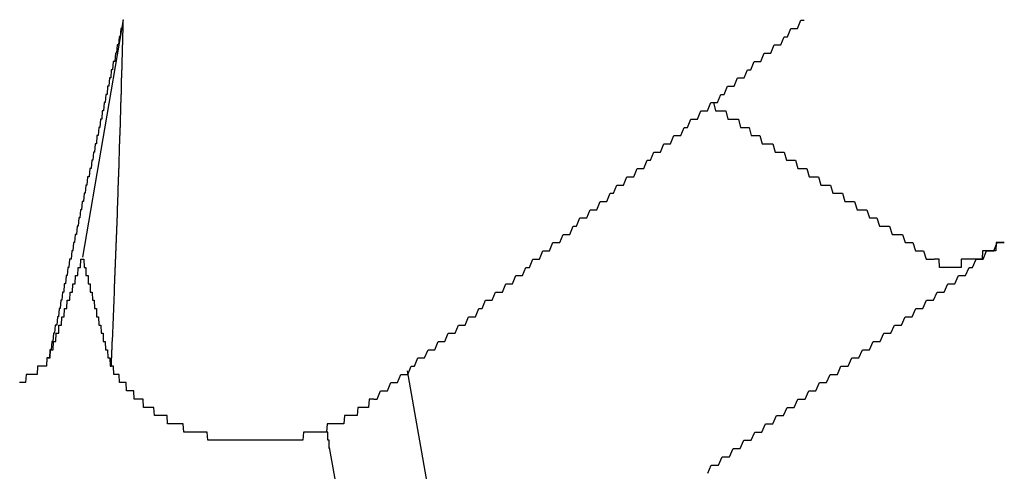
# Model space of a CAD drawing. Extents: x 1107 to 4046, y 937 to 3355.
# Tile 564 of 656: x 2163.579 to 2164.776, y 2702.476 to 2703.024. Entities that reach past the tile are written whole.
import ezdxf

# ---------------------------------------------------------------- set-up
doc = ezdxf.new("R2010")
doc.units = 0
doc.layers.add('KF_VIDA_L___C_REAR', color=7, linetype='CONTINUOUS')

# ---------------------------------------------------------------- blocks, each defined once
blk = doc.blocks.new('KF_VIDA_L___C_REAR')
at = {"layer": 'KF_VIDA_L___C_REAR'}
for p, q in [((-23.274099, 1013.810732), (-23.323516, 1013.522202)), ((-22.849092, 1012.936403), (-22.928408, 1013.384462)), ((-22.898439, 1012.586193), (-23.023287, 1013.291461))]:
    blk.add_line(p, q, dxfattribs=at)
for points in [[(-23.2741, 1013.81, 0), (-23.2748, 1013.81, 0), (-23.2756, 1013.8, 0), (-23.2763, 1013.8, 0), (-23.277, 1013.8, 0), (-23.2778, 1013.79, 0), (-23.2785, 1013.79, 0), (-23.2792, 1013.79, 0), (-23.28, 1013.78, 0), (-23.2807, 1013.78, 0), (-23.2814, 1013.78, 0), (-23.2822, 1013.77, 0), (-23.2829, 1013.77, 0), (-23.2836, 1013.77, 0), (-23.2843, 1013.76, 0), (-23.2851, 1013.76, 0), (-23.2858, 1013.76, 0), (-23.2865, 1013.76, 0), (-23.2873, 1013.75, 0), (-23.288, 1013.75, 0), (-23.2887, 1013.75, 0), (-23.2894, 1013.74, 0), (-23.2902, 1013.74, 0), (-23.2909, 1013.74, 0), (-23.2916, 1013.73, 0), (-23.2923, 1013.73, 0), (-23.2931, 1013.73, 0), (-23.2938, 1013.72, 0), (-23.2945, 1013.72, 0), (-23.2952, 1013.72, 0), (-23.296, 1013.71, 0), (-23.2967, 1013.71, 0), (-23.2974, 1013.71, 0), (-23.2981, 1013.7, 0), (-23.2989, 1013.7, 0), (-23.2996, 1013.7, 0), (-23.3003, 1013.69, 0), (-23.301, 1013.69, 0), (-23.3018, 1013.69, 0), (-23.3025, 1013.68, 0), (-23.3032, 1013.68, 0), (-23.3039, 1013.68, 0), (-23.3046, 1013.67, 0), (-23.3054, 1013.67, 0), (-23.3061, 1013.67, 0), (-23.3068, 1013.66, 0), (-23.3075, 1013.66, 0), (-23.3082, 1013.66, 0), (-23.309, 1013.65, 0), (-23.3097, 1013.65, 0), (-23.3104, 1013.65, 0), (-23.3111, 1013.64, 0), (-23.3118, 1013.64, 0), (-23.3125, 1013.64, 0), (-23.3133, 1013.63, 0), (-23.314, 1013.63, 0), (-23.3147, 1013.63, 0), (-23.3154, 1013.62, 0), (-23.3161, 1013.62, 0), (-23.3168, 1013.62, 0), (-23.3175, 1013.62, 0), (-23.3183, 1013.61, 0), (-23.319, 1013.61, 0), (-23.3197, 1013.61, 0), (-23.3204, 1013.6, 0), (-23.3211, 1013.6, 0), (-23.3218, 1013.6, 0), (-23.3225, 1013.59, 0), (-23.3232, 1013.59, 0), (-23.324, 1013.59, 0), (-23.3247, 1013.58, 0), (-23.3254, 1013.58, 0), (-23.3261, 1013.58, 0), (-23.3268, 1013.57, 0), (-23.3275, 1013.57, 0), (-23.3282, 1013.57, 0), (-23.3289, 1013.56, 0), (-23.3296, 1013.56, 0), (-23.3303, 1013.56, 0), (-23.331, 1013.55, 0), (-23.3318, 1013.55, 0), (-23.3325, 1013.55, 0), (-23.3332, 1013.54, 0), (-23.3339, 1013.54, 0), (-23.3346, 1013.54, 0), (-23.3353, 1013.53, 0), (-23.336, 1013.53, 0), (-23.3367, 1013.53, 0), (-23.3374, 1013.52, 0), (-23.3381, 1013.52, 0), (-23.3388, 1013.52, 0), (-23.3395, 1013.52, 0), (-23.3402, 1013.51, 0), (-23.3409, 1013.51, 0), (-23.3416, 1013.51, 0), (-23.3423, 1013.5, 0), (-23.343, 1013.5, 0), (-23.3437, 1013.5, 0), (-23.3444, 1013.49, 0), (-23.3451, 1013.49, 0), (-23.3458, 1013.49, 0), (-23.3465, 1013.48, 0), (-23.3472, 1013.48, 0), (-23.3479, 1013.48, 0), (-23.3486, 1013.47, 0), (-23.3493, 1013.47, 0), (-23.35, 1013.47, 0), (-23.3507, 1013.46, 0), (-23.3514, 1013.46, 0), (-23.3521, 1013.46, 0), (-23.3528, 1013.45, 0), (-23.3535, 1013.45, 0), (-23.3542, 1013.45, 0), (-23.3549, 1013.44, 0), (-23.3556, 1013.44, 0), (-23.3563, 1013.44, 0), (-23.357, 1013.44, 0), (-23.3577, 1013.43, 0), (-23.3584, 1013.43, 0), (-23.359, 1013.43, 0), (-23.3597, 1013.42, 0), (-23.3604, 1013.42, 0), (-23.3611, 1013.42, 0), (-23.3618, 1013.41, 0), (-23.3625, 1013.41, 0), (-23.3632, 1013.41, 0), (-23.3639, 1013.4, 0), (-23.3646, 1013.4, 0), (-23.3653, 1013.4, 0)], [(-23.2886, 1013.39, 0), (-23.2885, 1013.39, 0), (-23.2883, 1013.4, 0), (-23.2882, 1013.4, 0), (-23.2881, 1013.4, 0), (-23.2879, 1013.41, 0), (-23.2878, 1013.41, 0), (-23.2876, 1013.41, 0), (-23.2875, 1013.41, 0), (-23.2874, 1013.42, 0), (-23.2872, 1013.42, 0), (-23.2871, 1013.42, 0), (-23.2869, 1013.43, 0), (-23.2868, 1013.43, 0), (-23.2867, 1013.43, 0), (-23.2865, 1013.44, 0), (-23.2864, 1013.44, 0), (-23.2863, 1013.44, 0), (-23.2861, 1013.45, 0), (-23.286, 1013.45, 0), (-23.2859, 1013.45, 0), (-23.2857, 1013.46, 0), (-23.2856, 1013.46, 0), (-23.2855, 1013.46, 0), (-23.2853, 1013.47, 0), (-23.2852, 1013.47, 0), (-23.2851, 1013.47, 0), (-23.2849, 1013.48, 0), (-23.2848, 1013.48, 0), (-23.2847, 1013.48, 0), (-23.2846, 1013.49, 0), (-23.2844, 1013.49, 0), (-23.2843, 1013.49, 0), (-23.2842, 1013.5, 0), (-23.284, 1013.5, 0), (-23.2839, 1013.5, 0), (-23.2838, 1013.51, 0), (-23.2837, 1013.51, 0), (-23.2835, 1013.51, 0), (-23.2834, 1013.52, 0), (-23.2833, 1013.52, 0), (-23.2832, 1013.52, 0), (-23.283, 1013.53, 0), (-23.2829, 1013.53, 0), (-23.2828, 1013.53, 0), (-23.2827, 1013.54, 0), (-23.2825, 1013.54, 0), (-23.2824, 1013.54, 0), (-23.2823, 1013.55, 0), (-23.2822, 1013.55, 0), (-23.2821, 1013.55, 0), (-23.2819, 1013.56, 0), (-23.2818, 1013.56, 0), (-23.2817, 1013.56, 0), (-23.2816, 1013.57, 0), (-23.2815, 1013.57, 0), (-23.2814, 1013.57, 0), (-23.2812, 1013.57, 0), (-23.2811, 1013.58, 0), (-23.281, 1013.58, 0), (-23.2809, 1013.58, 0), (-23.2808, 1013.59, 0), (-23.2807, 1013.59, 0), (-23.2805, 1013.59, 0), (-23.2804, 1013.6, 0), (-23.2803, 1013.6, 0), (-23.2802, 1013.6, 0), (-23.2801, 1013.61, 0), (-23.28, 1013.61, 0), (-23.2799, 1013.61, 0), (-23.2798, 1013.62, 0), (-23.2796, 1013.62, 0), (-23.2795, 1013.62, 0), (-23.2794, 1013.63, 0), (-23.2793, 1013.63, 0), (-23.2792, 1013.63, 0), (-23.2791, 1013.64, 0), (-23.279, 1013.64, 0), (-23.2789, 1013.64, 0), (-23.2788, 1013.65, 0), (-23.2787, 1013.65, 0), (-23.2786, 1013.65, 0), (-23.2785, 1013.66, 0), (-23.2784, 1013.66, 0), (-23.2783, 1013.66, 0), (-23.2781, 1013.67, 0), (-23.278, 1013.67, 0), (-23.2779, 1013.67, 0), (-23.2778, 1013.68, 0), (-23.2777, 1013.68, 0), (-23.2776, 1013.68, 0), (-23.2775, 1013.69, 0), (-23.2774, 1013.69, 0), (-23.2773, 1013.69, 0), (-23.2772, 1013.7, 0), (-23.2771, 1013.7, 0), (-23.277, 1013.7, 0), (-23.2769, 1013.71, 0), (-23.2768, 1013.71, 0), (-23.2767, 1013.71, 0), (-23.2766, 1013.72, 0), (-23.2765, 1013.72, 0), (-23.2764, 1013.72, 0), (-23.2763, 1013.73, 0), (-23.2763, 1013.73, 0), (-23.2762, 1013.73, 0), (-23.2761, 1013.74, 0), (-23.276, 1013.74, 0), (-23.2759, 1013.74, 0), (-23.2758, 1013.75, 0), (-23.2757, 1013.75, 0), (-23.2756, 1013.75, 0), (-23.2755, 1013.76, 0), (-23.2754, 1013.76, 0), (-23.2753, 1013.76, 0), (-23.2752, 1013.77, 0), (-23.2751, 1013.77, 0), (-23.2751, 1013.77, 0), (-23.275, 1013.78, 0), (-23.2749, 1013.78, 0), (-23.2748, 1013.78, 0), (-23.2747, 1013.79, 0), (-23.2746, 1013.79, 0), (-23.2745, 1013.79, 0), (-23.2744, 1013.8, 0), (-23.2744, 1013.8, 0), (-23.2743, 1013.8, 0), (-23.2742, 1013.81, 0), (-23.2741, 1013.81, 0)], [(-22.9694, 1013.35, 0), (-22.9653, 1013.35, 0), (-22.9612, 1013.36, 0), (-22.9571, 1013.36, 0), (-22.9529, 1013.36, 0), (-22.9488, 1013.37, 0), (-22.9447, 1013.37, 0), (-22.9406, 1013.37, 0), (-22.9365, 1013.38, 0), (-22.9323, 1013.38, 0), (-22.9282, 1013.38, 0), (-22.9241, 1013.39, 0), (-22.92, 1013.39, 0), (-22.9159, 1013.4, 0), (-22.9118, 1013.4, 0), (-22.9077, 1013.4, 0), (-22.9035, 1013.41, 0), (-22.8994, 1013.41, 0), (-22.8953, 1013.41, 0), (-22.8912, 1013.42, 0), (-22.8871, 1013.42, 0), (-22.883, 1013.42, 0), (-22.8789, 1013.43, 0), (-22.8747, 1013.43, 0), (-22.8706, 1013.43, 0), (-22.8665, 1013.44, 0), (-22.8624, 1013.44, 0), (-22.8583, 1013.44, 0), (-22.8542, 1013.45, 0), (-22.8501, 1013.45, 0), (-22.846, 1013.45, 0), (-22.8419, 1013.46, 0), (-22.8378, 1013.46, 0), (-22.8336, 1013.47, 0), (-22.8295, 1013.47, 0), (-22.8254, 1013.47, 0), (-22.8213, 1013.48, 0), (-22.8172, 1013.48, 0), (-22.8131, 1013.48, 0), (-22.809, 1013.49, 0), (-22.8049, 1013.49, 0), (-22.8008, 1013.49, 0), (-22.7967, 1013.5, 0), (-22.7926, 1013.5, 0), (-22.7885, 1013.5, 0), (-22.7844, 1013.51, 0), (-22.7803, 1013.51, 0), (-22.7762, 1013.52, 0), (-22.7721, 1013.52, 0), (-22.768, 1013.52, 0), (-22.7639, 1013.53, 0), (-22.7598, 1013.53, 0), (-22.7557, 1013.53, 0), (-22.7516, 1013.54, 0), (-22.7475, 1013.54, 0), (-22.7434, 1013.54, 0), (-22.7393, 1013.55, 0), (-22.7352, 1013.55, 0), (-22.7311, 1013.55, 0), (-22.727, 1013.56, 0), (-22.7229, 1013.56, 0), (-22.7188, 1013.57, 0), (-22.7147, 1013.57, 0), (-22.7106, 1013.57, 0), (-22.7065, 1013.58, 0), (-22.7025, 1013.58, 0), (-22.6984, 1013.58, 0), (-22.6943, 1013.59, 0), (-22.6902, 1013.59, 0), (-22.6861, 1013.59, 0), (-22.682, 1013.6, 0), (-22.6779, 1013.6, 0), (-22.6738, 1013.61, 0), (-22.6697, 1013.61, 0), (-22.6657, 1013.61, 0), (-22.6616, 1013.62, 0), (-22.6575, 1013.62, 0), (-22.6534, 1013.62, 0), (-22.6493, 1013.63, 0), (-22.6452, 1013.63, 0), (-22.6412, 1013.63, 0), (-22.6371, 1013.64, 0), (-22.633, 1013.64, 0), (-22.6289, 1013.65, 0), (-22.6248, 1013.65, 0), (-22.6208, 1013.65, 0), (-22.6167, 1013.66, 0), (-22.6126, 1013.66, 0), (-22.6085, 1013.66, 0), (-22.6045, 1013.67, 0), (-22.6004, 1013.67, 0), (-22.5963, 1013.67, 0), (-22.5922, 1013.68, 0), (-22.5882, 1013.68, 0), (-22.5841, 1013.69, 0), (-22.58, 1013.69, 0), (-22.5759, 1013.69, 0), (-22.5719, 1013.7, 0), (-22.5678, 1013.7, 0), (-22.5637, 1013.7, 0), (-22.5597, 1013.71, 0), (-22.5556, 1013.71, 0), (-22.5515, 1013.71, 0), (-22.5475, 1013.72, 0), (-22.5434, 1013.72, 0), (-22.5394, 1013.73, 0), (-22.5353, 1013.73, 0), (-22.5312, 1013.73, 0), (-22.5272, 1013.74, 0), (-22.5231, 1013.74, 0), (-22.519, 1013.74, 0), (-22.515, 1013.75, 0), (-22.5109, 1013.75, 0), (-22.5069, 1013.76, 0), (-22.5028, 1013.76, 0), (-22.4988, 1013.76, 0), (-22.4947, 1013.77, 0), (-22.4907, 1013.77, 0), (-22.4866, 1013.77, 0), (-22.4826, 1013.78, 0), (-22.4785, 1013.78, 0), (-22.4745, 1013.78, 0), (-22.4704, 1013.79, 0), (-22.4664, 1013.79, 0), (-22.4623, 1013.8, 0), (-22.4583, 1013.8, 0), (-22.4542, 1013.8, 0), (-22.4502, 1013.81, 0), (-22.4461, 1013.81, 0)], [(-22.5591, 1013.71, 0), (-22.5566, 1013.71, 0), (-22.5541, 1013.7, 0), (-22.5516, 1013.7, 0), (-22.5491, 1013.7, 0), (-22.5466, 1013.7, 0), (-22.5441, 1013.7, 0), (-22.5415, 1013.7, 0), (-22.539, 1013.69, 0), (-22.5364, 1013.69, 0), (-22.5339, 1013.69, 0), (-22.5313, 1013.69, 0), (-22.5288, 1013.69, 0), (-22.5262, 1013.69, 0), (-22.5236, 1013.68, 0), (-22.521, 1013.68, 0), (-22.5184, 1013.68, 0), (-22.5158, 1013.68, 0), (-22.5132, 1013.68, 0), (-22.5106, 1013.67, 0), (-22.508, 1013.67, 0), (-22.5054, 1013.67, 0), (-22.5027, 1013.67, 0), (-22.5001, 1013.67, 0), (-22.4974, 1013.66, 0), (-22.4948, 1013.66, 0), (-22.4921, 1013.66, 0), (-22.4894, 1013.66, 0), (-22.4868, 1013.66, 0), (-22.4841, 1013.66, 0), (-22.4814, 1013.65, 0), (-22.4787, 1013.65, 0), (-22.476, 1013.65, 0), (-22.4732, 1013.65, 0), (-22.4705, 1013.65, 0), (-22.4678, 1013.64, 0), (-22.465, 1013.64, 0), (-22.4623, 1013.64, 0), (-22.4595, 1013.64, 0), (-22.4568, 1013.64, 0), (-22.454, 1013.63, 0), (-22.4512, 1013.63, 0), (-22.4484, 1013.63, 0), (-22.4456, 1013.63, 0), (-22.4428, 1013.63, 0), (-22.44, 1013.62, 0), (-22.4372, 1013.62, 0), (-22.4343, 1013.62, 0), (-22.4315, 1013.62, 0), (-22.4286, 1013.62, 0), (-22.4258, 1013.61, 0), (-22.4229, 1013.61, 0), (-22.42, 1013.61, 0), (-22.4172, 1013.61, 0), (-22.4143, 1013.61, 0), (-22.4114, 1013.6, 0), (-22.4085, 1013.6, 0), (-22.4055, 1013.6, 0), (-22.4026, 1013.6, 0), (-22.3997, 1013.6, 0), (-22.3967, 1013.59, 0), (-22.3938, 1013.59, 0), (-22.3908, 1013.59, 0), (-22.3879, 1013.59, 0), (-22.3849, 1013.59, 0), (-22.3819, 1013.58, 0), (-22.3789, 1013.58, 0), (-22.3759, 1013.58, 0), (-22.3729, 1013.58, 0), (-22.3699, 1013.58, 0), (-22.3668, 1013.57, 0), (-22.3638, 1013.57, 0), (-22.3607, 1013.57, 0), (-22.3577, 1013.57, 0), (-22.3546, 1013.56, 0), (-22.3515, 1013.56, 0), (-22.3485, 1013.56, 0), (-22.3454, 1013.56, 0), (-22.3423, 1013.56, 0), (-22.3391, 1013.55, 0), (-22.336, 1013.55, 0), (-22.3329, 1013.55, 0), (-22.3297, 1013.55, 0), (-22.3266, 1013.55, 0), (-22.3234, 1013.54, 0), (-22.3202, 1013.54, 0), (-22.3171, 1013.54, 0), (-22.3139, 1013.54, 0), (-22.3107, 1013.53, 0), (-22.3074, 1013.53, 0), (-22.3042, 1013.53, 0), (-22.301, 1013.53, 0), (-22.2978, 1013.52, 0), (-22.2945, 1013.52, 0), (-22.2912, 1013.52, 0), (-22.288, 1013.52, 0)], [(-22.5635, 1013.26, 0), (-22.5591, 1013.27, 0), (-22.5547, 1013.27, 0), (-22.5503, 1013.27, 0), (-22.5459, 1013.28, 0), (-22.5415, 1013.28, 0), (-22.5371, 1013.28, 0), (-22.5327, 1013.29, 0), (-22.5283, 1013.29, 0), (-22.5239, 1013.29, 0), (-22.5195, 1013.3, 0), (-22.5151, 1013.3, 0), (-22.5107, 1013.3, 0), (-22.5063, 1013.31, 0), (-22.5019, 1013.31, 0), (-22.4976, 1013.31, 0), (-22.4932, 1013.32, 0), (-22.4888, 1013.32, 0), (-22.4844, 1013.32, 0), (-22.48, 1013.33, 0), (-22.4757, 1013.33, 0), (-22.4713, 1013.33, 0), (-22.4669, 1013.34, 0), (-22.4625, 1013.34, 0), (-22.4582, 1013.34, 0), (-22.4538, 1013.35, 0), (-22.4494, 1013.35, 0), (-22.4451, 1013.35, 0), (-22.4407, 1013.36, 0), (-22.4363, 1013.36, 0), (-22.432, 1013.36, 0), (-22.4276, 1013.37, 0), (-22.4233, 1013.37, 0), (-22.4189, 1013.37, 0), (-22.4145, 1013.38, 0), (-22.4102, 1013.38, 0), (-22.4058, 1013.38, 0), (-22.4015, 1013.39, 0), (-22.3971, 1013.39, 0), (-22.3928, 1013.39, 0), (-22.3884, 1013.4, 0), (-22.3841, 1013.4, 0), (-22.3797, 1013.4, 0), (-22.3754, 1013.41, 0), (-22.371, 1013.41, 0), (-22.3667, 1013.41, 0), (-22.3624, 1013.42, 0), (-22.358, 1013.42, 0), (-22.3537, 1013.42, 0), (-22.3493, 1013.43, 0), (-22.345, 1013.43, 0), (-22.3407, 1013.43, 0), (-22.3363, 1013.44, 0), (-22.332, 1013.44, 0), (-22.3277, 1013.44, 0), (-22.3234, 1013.45, 0), (-22.319, 1013.45, 0), (-22.3147, 1013.45, 0), (-22.3104, 1013.46, 0), (-22.3061, 1013.46, 0), (-22.3017, 1013.46, 0), (-22.2974, 1013.47, 0), (-22.2931, 1013.47, 0), (-22.2888, 1013.47, 0), (-22.2845, 1013.48, 0), (-22.2802, 1013.48, 0), (-22.2759, 1013.48, 0), (-22.2716, 1013.49, 0), (-22.2673, 1013.49, 0), (-22.2629, 1013.49, 0), (-22.2586, 1013.5, 0), (-22.2543, 1013.5, 0), (-22.25, 1013.5, 0), (-22.2457, 1013.51, 0), (-22.2414, 1013.51, 0), (-22.2371, 1013.52, 0), (-22.2329, 1013.52, 0), (-22.2286, 1013.52, 0), (-22.2243, 1013.53, 0), (-22.22, 1013.53, 0), (-22.2157, 1013.53, 0), (-22.2114, 1013.54, 0), (-22.2071, 1013.54, 0), (-22.2028, 1013.54, 0)], [(-22.2028, 1013.54, 0), (-22.2031, 1013.54, 0), (-22.2034, 1013.54, 0), (-22.2037, 1013.54, 0), (-22.204, 1013.54, 0), (-22.2043, 1013.54, 0), (-22.2046, 1013.54, 0), (-22.2049, 1013.54, 0), (-22.2052, 1013.54, 0), (-22.2055, 1013.54, 0), (-22.2058, 1013.54, 0), (-22.2061, 1013.54, 0), (-22.2064, 1013.54, 0), (-22.2067, 1013.54, 0), (-22.207, 1013.54, 0), (-22.2074, 1013.54, 0), (-22.2077, 1013.54, 0), (-22.208, 1013.54, 0), (-22.2083, 1013.54, 0), (-22.2086, 1013.54, 0), (-22.2089, 1013.54, 0), (-22.2092, 1013.54, 0), (-22.2095, 1013.54, 0), (-22.2098, 1013.54, 0), (-22.2101, 1013.54, 0), (-22.2104, 1013.54, 0), (-22.2107, 1013.54, 0), (-22.211, 1013.54, 0), (-22.2113, 1013.54, 0), (-22.2117, 1013.54, 0), (-22.212, 1013.54, 0), (-22.2123, 1013.54, 0), (-22.2126, 1013.54, 0), (-22.2129, 1013.54, 0), (-22.2132, 1013.53, 0), (-22.2135, 1013.53, 0), (-22.2138, 1013.53, 0), (-22.2141, 1013.53, 0), (-22.2144, 1013.53, 0), (-22.2147, 1013.53, 0), (-22.215, 1013.53, 0), (-22.2154, 1013.53, 0), (-22.2157, 1013.53, 0), (-22.216, 1013.53, 0), (-22.2163, 1013.53, 0), (-22.2166, 1013.53, 0), (-22.2169, 1013.53, 0), (-22.2172, 1013.53, 0), (-22.2175, 1013.53, 0), (-22.2178, 1013.53, 0), (-22.2181, 1013.53, 0), (-22.2184, 1013.53, 0), (-22.2187, 1013.53, 0), (-22.219, 1013.53, 0), (-22.2193, 1013.53, 0), (-22.2196, 1013.53, 0), (-22.2199, 1013.53, 0), (-22.2202, 1013.53, 0), (-22.2205, 1013.53, 0), (-22.2208, 1013.53, 0), (-22.2211, 1013.53, 0), (-22.2214, 1013.53, 0), (-22.2217, 1013.53, 0), (-22.222, 1013.53, 0), (-22.2223, 1013.53, 0), (-22.2225, 1013.53, 0), (-22.2228, 1013.53, 0), (-22.2231, 1013.53, 0), (-22.2234, 1013.53, 0), (-22.2237, 1013.53, 0), (-22.224, 1013.53, 0), (-22.2243, 1013.53, 0), (-22.2246, 1013.53, 0), (-22.2249, 1013.53, 0), (-22.2252, 1013.53, 0), (-22.2255, 1013.53, 0), (-22.2258, 1013.53, 0), (-22.2261, 1013.53, 0), (-22.2264, 1013.53, 0), (-22.2267, 1013.53, 0), (-22.227, 1013.53, 0), (-22.2273, 1013.53, 0), (-22.2276, 1013.53, 0), (-22.2279, 1013.53, 0), (-22.2283, 1013.53, 0), (-22.2286, 1013.53, 0), (-22.2289, 1013.53, 0), (-22.2292, 1013.53, 0), (-22.2295, 1013.53, 0), (-22.2298, 1013.52, 0), (-22.2301, 1013.52, 0), (-22.2304, 1013.52, 0), (-22.2307, 1013.52, 0), (-22.231, 1013.52, 0), (-22.2314, 1013.52, 0), (-22.2317, 1013.52, 0), (-22.232, 1013.52, 0), (-22.2323, 1013.52, 0), (-22.2326, 1013.52, 0), (-22.2329, 1013.52, 0), (-22.2332, 1013.52, 0), (-22.2336, 1013.52, 0), (-22.2339, 1013.52, 0), (-22.2342, 1013.52, 0), (-22.2345, 1013.52, 0), (-22.2348, 1013.52, 0), (-22.2351, 1013.52, 0), (-22.2354, 1013.52, 0), (-22.2358, 1013.52, 0), (-22.2361, 1013.52, 0), (-22.2364, 1013.52, 0), (-22.2367, 1013.52, 0), (-22.237, 1013.52, 0), (-22.2373, 1013.52, 0), (-22.2376, 1013.52, 0), (-22.2379, 1013.52, 0), (-22.2383, 1013.52, 0), (-22.2386, 1013.52, 0), (-22.2389, 1013.52, 0), (-22.2392, 1013.52, 0), (-22.2395, 1013.52, 0), (-22.2398, 1013.52, 0), (-22.2401, 1013.52, 0), (-22.2404, 1013.52, 0), (-22.2407, 1013.52, 0), (-22.241, 1013.52, 0), (-22.2414, 1013.52, 0), (-22.2417, 1013.52, 0), (-22.242, 1013.52, 0), (-22.2423, 1013.52, 0), (-22.2426, 1013.52, 0), (-22.2429, 1013.52, 0), (-22.2432, 1013.52, 0), (-22.2435, 1013.52, 0), (-22.2438, 1013.52, 0), (-22.2441, 1013.52, 0), (-22.2444, 1013.52, 0), (-22.2447, 1013.52, 0), (-22.245, 1013.52, 0), (-22.2453, 1013.52, 0), (-22.2456, 1013.52, 0), (-22.2459, 1013.52, 0), (-22.2462, 1013.52, 0), (-22.2464, 1013.52, 0), (-22.2467, 1013.52, 0), (-22.247, 1013.52, 0), (-22.2473, 1013.52, 0), (-22.2476, 1013.52, 0), (-22.2479, 1013.52, 0), (-22.2482, 1013.52, 0), (-22.2485, 1013.52, 0), (-22.2487, 1013.52, 0), (-22.249, 1013.52, 0), (-22.2493, 1013.52, 0), (-22.2496, 1013.52, 0), (-22.2498, 1013.52, 0), (-22.2501, 1013.52, 0), (-22.2504, 1013.52, 0), (-22.2507, 1013.52, 0), (-22.2509, 1013.52, 0), (-22.2512, 1013.52, 0), (-22.2515, 1013.52, 0), (-22.2518, 1013.52, 0), (-22.2521, 1013.52, 0), (-22.2523, 1013.52, 0), (-22.2526, 1013.52, 0), (-22.2529, 1013.52, 0), (-22.2532, 1013.52, 0), (-22.2535, 1013.52, 0), (-22.2537, 1013.52, 0), (-22.254, 1013.52, 0), (-22.2543, 1013.52, 0), (-22.2546, 1013.52, 0), (-22.2549, 1013.52, 0), (-22.2551, 1013.52, 0), (-22.2554, 1013.51, 0), (-22.2557, 1013.51, 0), (-22.256, 1013.51, 0), (-22.2563, 1013.51, 0), (-22.2565, 1013.51, 0), (-22.2568, 1013.51, 0), (-22.2571, 1013.51, 0), (-22.2574, 1013.51, 0), (-22.2577, 1013.51, 0), (-22.2579, 1013.51, 0), (-22.2582, 1013.51, 0), (-22.2585, 1013.51, 0), (-22.2588, 1013.51, 0), (-22.2591, 1013.51, 0), (-22.2593, 1013.51, 0), (-22.2596, 1013.51, 0), (-22.2599, 1013.51, 0), (-22.2602, 1013.51, 0), (-22.2604, 1013.51, 0), (-22.2607, 1013.51, 0), (-22.261, 1013.51, 0), (-22.2613, 1013.51, 0), (-22.2615, 1013.51, 0), (-22.2618, 1013.51, 0), (-22.2621, 1013.51, 0), (-22.2624, 1013.51, 0), (-22.2626, 1013.51, 0), (-22.2629, 1013.51, 0), (-22.2632, 1013.51, 0), (-22.2635, 1013.51, 0), (-22.2637, 1013.51, 0), (-22.264, 1013.51, 0), (-22.2643, 1013.51, 0), (-22.2645, 1013.51, 0), (-22.2648, 1013.51, 0), (-22.2651, 1013.51, 0), (-22.2653, 1013.51, 0), (-22.2656, 1013.51, 0), (-22.2659, 1013.51, 0), (-22.2661, 1013.51, 0), (-22.2664, 1013.51, 0), (-22.2666, 1013.51, 0), (-22.2669, 1013.51, 0), (-22.2672, 1013.51, 0), (-22.2674, 1013.51, 0), (-22.2677, 1013.51, 0), (-22.2679, 1013.51, 0), (-22.2682, 1013.51, 0), (-22.2684, 1013.51, 0), (-22.2687, 1013.51, 0), (-22.2689, 1013.51, 0), (-22.2692, 1013.51, 0), (-22.2694, 1013.51, 0), (-22.2697, 1013.51, 0), (-22.2699, 1013.51, 0), (-22.2702, 1013.51, 0), (-22.2704, 1013.51, 0), (-22.2706, 1013.51, 0), (-22.2709, 1013.51, 0), (-22.2711, 1013.51, 0), (-22.2713, 1013.51, 0), (-22.2716, 1013.51, 0), (-22.2718, 1013.51, 0), (-22.272, 1013.51, 0), (-22.2723, 1013.51, 0), (-22.2725, 1013.51, 0), (-22.2727, 1013.51, 0), (-22.2729, 1013.51, 0), (-22.2732, 1013.51, 0), (-22.2734, 1013.51, 0), (-22.2736, 1013.51, 0), (-22.2738, 1013.51, 0), (-22.274, 1013.51, 0), (-22.2743, 1013.51, 0), (-22.2745, 1013.51, 0), (-22.2747, 1013.51, 0), (-22.2749, 1013.51, 0), (-22.2751, 1013.51, 0), (-22.2753, 1013.51, 0), (-22.2755, 1013.51, 0), (-22.2758, 1013.51, 0), (-22.276, 1013.51, 0), (-22.2762, 1013.51, 0), (-22.2764, 1013.51, 0), (-22.2766, 1013.51, 0), (-22.2768, 1013.51, 0), (-22.277, 1013.51, 0), (-22.2773, 1013.51, 0), (-22.2775, 1013.51, 0), (-22.2777, 1013.51, 0), (-22.2779, 1013.51, 0), (-22.2781, 1013.51, 0), (-22.2783, 1013.51, 0), (-22.2785, 1013.51, 0), (-22.2787, 1013.51, 0), (-22.2789, 1013.51, 0), (-22.2791, 1013.51, 0), (-22.2794, 1013.51, 0), (-22.2796, 1013.51, 0), (-22.2798, 1013.51, 0), (-22.28, 1013.51, 0), (-22.2802, 1013.51, 0), (-22.2804, 1013.51, 0), (-22.2806, 1013.51, 0), (-22.2808, 1013.51, 0), (-22.281, 1013.51, 0), (-22.2812, 1013.51, 0), (-22.2814, 1013.51, 0), (-22.2816, 1013.51, 0), (-22.2818, 1013.51, 0), (-22.282, 1013.52, 0), (-22.2822, 1013.52, 0), (-22.2824, 1013.52, 0), (-22.2826, 1013.52, 0), (-22.2828, 1013.52, 0), (-22.2829, 1013.52, 0), (-22.2831, 1013.52, 0), (-22.2833, 1013.52, 0), (-22.2835, 1013.52, 0), (-22.2837, 1013.52, 0), (-22.2839, 1013.52, 0), (-22.2841, 1013.52, 0), (-22.2843, 1013.52, 0), (-22.2844, 1013.52, 0), (-22.2846, 1013.52, 0), (-22.2848, 1013.52, 0), (-22.285, 1013.52, 0), (-22.2852, 1013.52, 0), (-22.2853, 1013.52, 0), (-22.2855, 1013.52, 0), (-22.2857, 1013.52, 0), (-22.2859, 1013.52, 0), (-22.286, 1013.52, 0), (-22.2862, 1013.52, 0), (-22.2864, 1013.52, 0), (-22.2865, 1013.52, 0), (-22.2867, 1013.52, 0), (-22.2869, 1013.52, 0), (-22.287, 1013.52, 0), (-22.2872, 1013.52, 0), (-22.2873, 1013.52, 0), (-22.2875, 1013.52, 0), (-22.2877, 1013.52, 0), (-22.2878, 1013.52, 0), (-22.288, 1013.52, 0)], [(-23.3653, 1013.4, 0), (-23.3649, 1013.4, 0), (-23.3646, 1013.4, 0), (-23.3642, 1013.4, 0), (-23.3638, 1013.4, 0), (-23.3635, 1013.4, 0), (-23.3631, 1013.4, 0), (-23.3628, 1013.4, 0), (-23.3624, 1013.41, 0), (-23.362, 1013.41, 0), (-23.3617, 1013.41, 0), (-23.3613, 1013.41, 0), (-23.361, 1013.41, 0), (-23.3606, 1013.41, 0), (-23.3603, 1013.41, 0), (-23.3599, 1013.41, 0), (-23.3596, 1013.41, 0), (-23.3592, 1013.41, 0), (-23.3589, 1013.42, 0), (-23.3585, 1013.42, 0), (-23.3582, 1013.42, 0), (-23.3578, 1013.42, 0), (-23.3575, 1013.42, 0), (-23.3571, 1013.42, 0), (-23.3568, 1013.42, 0), (-23.3564, 1013.42, 0), (-23.3561, 1013.42, 0), (-23.3557, 1013.43, 0), (-23.3554, 1013.43, 0), (-23.355, 1013.43, 0), (-23.3547, 1013.43, 0), (-23.3543, 1013.43, 0), (-23.354, 1013.43, 0), (-23.3536, 1013.43, 0), (-23.3533, 1013.43, 0), (-23.353, 1013.43, 0), (-23.3526, 1013.43, 0), (-23.3523, 1013.44, 0), (-23.3519, 1013.44, 0), (-23.3516, 1013.44, 0), (-23.3512, 1013.44, 0), (-23.3509, 1013.44, 0), (-23.3506, 1013.44, 0), (-23.3502, 1013.44, 0), (-23.3499, 1013.44, 0), (-23.3495, 1013.44, 0), (-23.3492, 1013.44, 0), (-23.3489, 1013.45, 0), (-23.3485, 1013.45, 0), (-23.3482, 1013.45, 0), (-23.3479, 1013.45, 0), (-23.3475, 1013.45, 0), (-23.3472, 1013.45, 0), (-23.3469, 1013.45, 0), (-23.3465, 1013.45, 0), (-23.3462, 1013.45, 0), (-23.3459, 1013.45, 0), (-23.3455, 1013.46, 0), (-23.3452, 1013.46, 0), (-23.3449, 1013.46, 0), (-23.3445, 1013.46, 0), (-23.3442, 1013.46, 0), (-23.3439, 1013.46, 0), (-23.3436, 1013.46, 0), (-23.3432, 1013.46, 0), (-23.3429, 1013.46, 0), (-23.3426, 1013.46, 0), (-23.3422, 1013.47, 0), (-23.3419, 1013.47, 0), (-23.3416, 1013.47, 0), (-23.3413, 1013.47, 0), (-23.3409, 1013.47, 0), (-23.3406, 1013.47, 0), (-23.3403, 1013.47, 0), (-23.34, 1013.47, 0), (-23.3397, 1013.47, 0), (-23.3393, 1013.47, 0), (-23.339, 1013.47, 0), (-23.3387, 1013.48, 0), (-23.3384, 1013.48, 0), (-23.3381, 1013.48, 0), (-23.3377, 1013.48, 0), (-23.3374, 1013.48, 0), (-23.3371, 1013.48, 0), (-23.3368, 1013.48, 0), (-23.3365, 1013.48, 0), (-23.3362, 1013.48, 0), (-23.3358, 1013.48, 0), (-23.3355, 1013.49, 0), (-23.3352, 1013.49, 0), (-23.3349, 1013.49, 0), (-23.3346, 1013.49, 0), (-23.3343, 1013.49, 0), (-23.334, 1013.49, 0), (-23.3337, 1013.49, 0), (-23.3334, 1013.49, 0), (-23.333, 1013.49, 0), (-23.3327, 1013.49, 0), (-23.3324, 1013.49, 0), (-23.3321, 1013.5, 0), (-23.3318, 1013.5, 0), (-23.3315, 1013.5, 0), (-23.3312, 1013.5, 0), (-23.3309, 1013.5, 0), (-23.3306, 1013.5, 0), (-23.3303, 1013.5, 0), (-23.33, 1013.5, 0), (-23.3297, 1013.5, 0), (-23.3294, 1013.5, 0), (-23.3291, 1013.51, 0), (-23.3288, 1013.51, 0), (-23.3285, 1013.51, 0), (-23.3282, 1013.51, 0), (-23.3279, 1013.51, 0), (-23.3276, 1013.51, 0), (-23.3273, 1013.51, 0), (-23.327, 1013.51, 0), (-23.3267, 1013.51, 0), (-23.3264, 1013.51, 0), (-23.3261, 1013.51, 0), (-23.3258, 1013.52, 0), (-23.3255, 1013.52, 0), (-23.3253, 1013.52, 0), (-23.325, 1013.52, 0), (-23.3247, 1013.52, 0), (-23.3244, 1013.52, 0), (-23.3241, 1013.52, 0), (-23.3238, 1013.52, 0), (-23.3235, 1013.52, 0)], [(-23.3235, 1013.52, 0), (-23.3233, 1013.52, 0), (-23.3231, 1013.52, 0), (-23.3228, 1013.52, 0), (-23.3226, 1013.52, 0), (-23.3224, 1013.52, 0), (-23.3222, 1013.52, 0), (-23.3219, 1013.52, 0), (-23.3217, 1013.51, 0), (-23.3215, 1013.51, 0), (-23.3212, 1013.51, 0), (-23.321, 1013.51, 0), (-23.3208, 1013.51, 0), (-23.3205, 1013.51, 0), (-23.3203, 1013.51, 0), (-23.3201, 1013.51, 0), (-23.3198, 1013.51, 0), (-23.3196, 1013.51, 0), (-23.3194, 1013.5, 0), (-23.3191, 1013.5, 0), (-23.3189, 1013.5, 0), (-23.3186, 1013.5, 0), (-23.3184, 1013.5, 0), (-23.3182, 1013.5, 0), (-23.3179, 1013.5, 0), (-23.3177, 1013.5, 0), (-23.3174, 1013.5, 0), (-23.3172, 1013.5, 0), (-23.3169, 1013.5, 0), (-23.3167, 1013.49, 0), (-23.3164, 1013.49, 0), (-23.3162, 1013.49, 0), (-23.3159, 1013.49, 0), (-23.3157, 1013.49, 0), (-23.3154, 1013.49, 0), (-23.3152, 1013.49, 0), (-23.3149, 1013.49, 0), (-23.3147, 1013.49, 0), (-23.3144, 1013.49, 0), (-23.3142, 1013.48, 0), (-23.3139, 1013.48, 0), (-23.3137, 1013.48, 0), (-23.3134, 1013.48, 0), (-23.3131, 1013.48, 0), (-23.3129, 1013.48, 0), (-23.3126, 1013.48, 0), (-23.3124, 1013.48, 0), (-23.3121, 1013.48, 0), (-23.3118, 1013.48, 0), (-23.3116, 1013.47, 0), (-23.3113, 1013.47, 0), (-23.3111, 1013.47, 0), (-23.3108, 1013.47, 0), (-23.3105, 1013.47, 0), (-23.3103, 1013.47, 0), (-23.31, 1013.47, 0), (-23.3097, 1013.47, 0), (-23.3095, 1013.47, 0), (-23.3092, 1013.46, 0), (-23.3089, 1013.46, 0), (-23.3087, 1013.46, 0), (-23.3084, 1013.46, 0), (-23.3081, 1013.46, 0), (-23.3078, 1013.46, 0), (-23.3076, 1013.46, 0), (-23.3073, 1013.46, 0), (-23.307, 1013.46, 0), (-23.3067, 1013.46, 0), (-23.3065, 1013.45, 0), (-23.3062, 1013.45, 0), (-23.3059, 1013.45, 0), (-23.3056, 1013.45, 0), (-23.3053, 1013.45, 0), (-23.3051, 1013.45, 0), (-23.3048, 1013.45, 0), (-23.3045, 1013.45, 0), (-23.3042, 1013.45, 0), (-23.3039, 1013.44, 0), (-23.3037, 1013.44, 0), (-23.3034, 1013.44, 0), (-23.3031, 1013.44, 0), (-23.3028, 1013.44, 0), (-23.3025, 1013.44, 0), (-23.3022, 1013.44, 0), (-23.3019, 1013.44, 0), (-23.3017, 1013.44, 0), (-23.3014, 1013.44, 0), (-23.3011, 1013.43, 0), (-23.3008, 1013.43, 0), (-23.3005, 1013.43, 0), (-23.3002, 1013.43, 0), (-23.2999, 1013.43, 0), (-23.2996, 1013.43, 0), (-23.2993, 1013.43, 0), (-23.299, 1013.43, 0), (-23.2987, 1013.43, 0), (-23.2984, 1013.42, 0), (-23.2981, 1013.42, 0), (-23.2978, 1013.42, 0), (-23.2975, 1013.42, 0), (-23.2972, 1013.42, 0), (-23.2969, 1013.42, 0), (-23.2966, 1013.42, 0), (-23.2963, 1013.42, 0), (-23.296, 1013.42, 0), (-23.2957, 1013.41, 0), (-23.2954, 1013.41, 0), (-23.2951, 1013.41, 0), (-23.2948, 1013.41, 0), (-23.2945, 1013.41, 0), (-23.2942, 1013.41, 0), (-23.2939, 1013.41, 0), (-23.2936, 1013.41, 0), (-23.2933, 1013.41, 0), (-23.293, 1013.4, 0), (-23.2927, 1013.4, 0), (-23.2924, 1013.4, 0), (-23.2921, 1013.4, 0), (-23.2918, 1013.4, 0), (-23.2915, 1013.4, 0), (-23.2911, 1013.4, 0), (-23.2908, 1013.4, 0), (-23.2905, 1013.4, 0), (-23.2902, 1013.39, 0), (-23.2899, 1013.39, 0), (-23.2896, 1013.39, 0), (-23.2893, 1013.39, 0), (-23.2889, 1013.39, 0), (-23.2886, 1013.39, 0)], [(-23.3653, 1013.4, 0), (-23.3658, 1013.4, 0), (-23.3664, 1013.4, 0), (-23.367, 1013.4, 0), (-23.3676, 1013.39, 0), (-23.3682, 1013.39, 0), (-23.3688, 1013.39, 0), (-23.3693, 1013.39, 0), (-23.3699, 1013.39, 0), (-23.3705, 1013.39, 0), (-23.3711, 1013.39, 0), (-23.3717, 1013.39, 0), (-23.3723, 1013.39, 0), (-23.3729, 1013.39, 0), (-23.3735, 1013.39, 0), (-23.3741, 1013.39, 0), (-23.3747, 1013.39, 0), (-23.3753, 1013.39, 0), (-23.3759, 1013.39, 0), (-23.3765, 1013.39, 0), (-23.3771, 1013.39, 0), (-23.3777, 1013.39, 0), (-23.3783, 1013.39, 0), (-23.3789, 1013.38, 0), (-23.3796, 1013.38, 0), (-23.3802, 1013.38, 0), (-23.3808, 1013.38, 0), (-23.3814, 1013.38, 0), (-23.382, 1013.38, 0), (-23.3826, 1013.38, 0), (-23.3833, 1013.38, 0), (-23.3839, 1013.38, 0), (-23.3845, 1013.38, 0), (-23.3851, 1013.38, 0), (-23.3858, 1013.38, 0), (-23.3864, 1013.38, 0), (-23.387, 1013.38, 0), (-23.3876, 1013.38, 0), (-23.3883, 1013.38, 0), (-23.3889, 1013.38, 0), (-23.3895, 1013.38, 0), (-23.3902, 1013.38, 0), (-23.3908, 1013.38, 0), (-23.3915, 1013.38, 0), (-23.3921, 1013.38, 0), (-23.3928, 1013.37, 0), (-23.3934, 1013.37, 0), (-23.3941, 1013.37, 0), (-23.3947, 1013.37, 0), (-23.3954, 1013.37, 0), (-23.3961, 1013.37, 0), (-23.3967, 1013.37, 0), (-23.3974, 1013.37, 0), (-23.3981, 1013.37, 0), (-23.3987, 1013.37, 0), (-23.3994, 1013.37, 0), (-23.4001, 1013.37, 0)], [(-22.9694, 1013.35, 0), (-22.9701, 1013.35, 0), (-22.9708, 1013.35, 0), (-22.9715, 1013.35, 0), (-22.9722, 1013.35, 0), (-22.9729, 1013.35, 0), (-22.9736, 1013.35, 0), (-22.9744, 1013.35, 0), (-22.9751, 1013.35, 0), (-22.9758, 1013.34, 0), (-22.9765, 1013.34, 0), (-22.9773, 1013.34, 0), (-22.978, 1013.34, 0), (-22.9788, 1013.34, 0), (-22.9795, 1013.34, 0), (-22.9802, 1013.34, 0), (-22.981, 1013.34, 0), (-22.9818, 1013.34, 0), (-22.9825, 1013.34, 0), (-22.9833, 1013.34, 0), (-22.984, 1013.34, 0), (-22.9848, 1013.34, 0), (-22.9856, 1013.34, 0), (-22.9864, 1013.34, 0), (-22.9871, 1013.34, 0), (-22.9879, 1013.34, 0), (-22.9887, 1013.34, 0), (-22.9895, 1013.33, 0), (-22.9903, 1013.33, 0), (-22.9911, 1013.33, 0), (-22.9919, 1013.33, 0), (-22.9927, 1013.33, 0), (-22.9935, 1013.33, 0), (-22.9943, 1013.33, 0), (-22.9951, 1013.33, 0), (-22.9959, 1013.33, 0), (-22.9967, 1013.33, 0), (-22.9975, 1013.33, 0), (-22.9984, 1013.33, 0), (-22.9992, 1013.33, 0), (-23, 1013.33, 0), (-23.0008, 1013.33, 0), (-23.0017, 1013.33, 0), (-23.0025, 1013.33, 0), (-23.0034, 1013.33, 0), (-23.0042, 1013.33, 0), (-23.005, 1013.33, 0), (-23.0059, 1013.32, 0), (-23.0067, 1013.32, 0), (-23.0076, 1013.32, 0), (-23.0084, 1013.32, 0), (-23.0093, 1013.32, 0), (-23.0102, 1013.32, 0), (-23.011, 1013.32, 0), (-23.0119, 1013.32, 0), (-23.0127, 1013.32, 0), (-23.0136, 1013.32, 0), (-23.0145, 1013.32, 0), (-23.0154, 1013.32, 0), (-23.0162, 1013.32, 0), (-23.0171, 1013.32, 0), (-23.018, 1013.32, 0), (-23.0189, 1013.32, 0), (-23.0198, 1013.32, 0), (-23.0207, 1013.32, 0), (-23.0215, 1013.32, 0), (-23.0224, 1013.32, 0), (-23.0233, 1013.32, 0), (-23.0242, 1013.32, 0), (-23.0251, 1013.32, 0), (-23.026, 1013.32, 0), (-23.0269, 1013.31, 0), (-23.0278, 1013.31, 0), (-23.0287, 1013.31, 0), (-23.0297, 1013.31, 0), (-23.0306, 1013.31, 0), (-23.0315, 1013.31, 0), (-23.0324, 1013.31, 0), (-23.0333, 1013.31, 0), (-23.0342, 1013.31, 0), (-23.0351, 1013.31, 0), (-23.0361, 1013.31, 0), (-23.037, 1013.31, 0), (-23.0379, 1013.31, 0), (-23.0388, 1013.31, 0), (-23.0398, 1013.31, 0), (-23.0407, 1013.31, 0), (-23.0416, 1013.31, 0), (-23.0426, 1013.31, 0), (-23.0435, 1013.31, 0), (-23.0444, 1013.31, 0), (-23.0454, 1013.31, 0), (-23.0463, 1013.31, 0), (-23.0472, 1013.31, 0), (-23.0482, 1013.31, 0), (-23.0491, 1013.31, 0), (-23.0501, 1013.31, 0), (-23.051, 1013.31, 0), (-23.052, 1013.31, 0), (-23.0529, 1013.31, 0), (-23.0538, 1013.31, 0), (-23.0548, 1013.31, 0), (-23.0557, 1013.3, 0), (-23.0567, 1013.3, 0), (-23.0576, 1013.3, 0), (-23.0586, 1013.3, 0), (-23.0595, 1013.3, 0), (-23.0605, 1013.3, 0), (-23.0615, 1013.3, 0), (-23.0624, 1013.3, 0), (-23.0634, 1013.3, 0), (-23.0643, 1013.3, 0), (-23.0653, 1013.3, 0), (-23.0662, 1013.3, 0), (-23.0672, 1013.3, 0), (-23.0682, 1013.3, 0), (-23.0691, 1013.3, 0), (-23.0701, 1013.3, 0), (-23.071, 1013.3, 0), (-23.072, 1013.3, 0), (-23.073, 1013.3, 0), (-23.0739, 1013.3, 0), (-23.0749, 1013.3, 0), (-23.0758, 1013.3, 0), (-23.0768, 1013.3, 0), (-23.0778, 1013.3, 0), (-23.0787, 1013.3, 0), (-23.0797, 1013.3, 0), (-23.0806, 1013.3, 0), (-23.0816, 1013.3, 0), (-23.0826, 1013.3, 0), (-23.0835, 1013.3, 0), (-23.0845, 1013.3, 0), (-23.0855, 1013.3, 0), (-23.0864, 1013.3, 0), (-23.0874, 1013.3, 0), (-23.0883, 1013.3, 0), (-23.0893, 1013.3, 0), (-23.0903, 1013.3, 0), (-23.0912, 1013.3, 0), (-23.0922, 1013.3, 0), (-23.0931, 1013.3, 0), (-23.0941, 1013.3, 0), (-23.095, 1013.3, 0), (-23.096, 1013.3, 0), (-23.097, 1013.3, 0), (-23.0979, 1013.3, 0), (-23.0989, 1013.3, 0), (-23.0998, 1013.3, 0), (-23.1008, 1013.3, 0), (-23.1017, 1013.3, 0), (-23.1027, 1013.3, 0), (-23.1036, 1013.3, 0), (-23.1046, 1013.3, 0), (-23.1055, 1013.3, 0), (-23.1065, 1013.3, 0), (-23.1074, 1013.3, 0), (-23.1083, 1013.3, 0), (-23.1093, 1013.3, 0), (-23.1102, 1013.3, 0), (-23.1112, 1013.3, 0), (-23.1121, 1013.3, 0), (-23.1131, 1013.3, 0), (-23.114, 1013.3, 0), (-23.1149, 1013.3, 0), (-23.1159, 1013.3, 0), (-23.1168, 1013.3, 0), (-23.1177, 1013.3, 0), (-23.1186, 1013.3, 0), (-23.1196, 1013.3, 0), (-23.1205, 1013.3, 0), (-23.1214, 1013.3, 0), (-23.1224, 1013.3, 0), (-23.1233, 1013.3, 0), (-23.1242, 1013.3, 0), (-23.1251, 1013.3, 0), (-23.1261, 1013.3, 0), (-23.127, 1013.3, 0), (-23.1279, 1013.3, 0), (-23.1289, 1013.3, 0), (-23.1298, 1013.3, 0), (-23.1307, 1013.3, 0), (-23.1317, 1013.3, 0), (-23.1326, 1013.3, 0), (-23.1335, 1013.3, 0), (-23.1345, 1013.3, 0), (-23.1354, 1013.3, 0), (-23.1364, 1013.3, 0), (-23.1373, 1013.3, 0), (-23.1382, 1013.3, 0), (-23.1392, 1013.3, 0), (-23.1401, 1013.3, 0), (-23.1411, 1013.3, 0), (-23.142, 1013.3, 0), (-23.1429, 1013.3, 0), (-23.1439, 1013.3, 0), (-23.1448, 1013.3, 0), (-23.1458, 1013.3, 0), (-23.1467, 1013.3, 0), (-23.1477, 1013.3, 0), (-23.1486, 1013.3, 0), (-23.1495, 1013.3, 0), (-23.1505, 1013.3, 0), (-23.1514, 1013.3, 0), (-23.1524, 1013.3, 0), (-23.1533, 1013.3, 0), (-23.1543, 1013.3, 0), (-23.1552, 1013.3, 0), (-23.1562, 1013.3, 0), (-23.1571, 1013.3, 0), (-23.158, 1013.3, 0), (-23.159, 1013.3, 0), (-23.1599, 1013.3, 0), (-23.1609, 1013.3, 0), (-23.1618, 1013.3, 0), (-23.1627, 1013.3, 0), (-23.1637, 1013.3, 0), (-23.1646, 1013.3, 0), (-23.1656, 1013.3, 0), (-23.1665, 1013.3, 0), (-23.1674, 1013.3, 0), (-23.1684, 1013.3, 0), (-23.1693, 1013.3, 0), (-23.1702, 1013.3, 0), (-23.1712, 1013.3, 0), (-23.1721, 1013.31, 0), (-23.173, 1013.31, 0), (-23.174, 1013.31, 0), (-23.1749, 1013.31, 0), (-23.1758, 1013.31, 0), (-23.1768, 1013.31, 0), (-23.1777, 1013.31, 0), (-23.1786, 1013.31, 0), (-23.1795, 1013.31, 0), (-23.1804, 1013.31, 0), (-23.1814, 1013.31, 0), (-23.1823, 1013.31, 0), (-23.1832, 1013.31, 0), (-23.1841, 1013.31, 0), (-23.185, 1013.31, 0), (-23.186, 1013.31, 0), (-23.1869, 1013.31, 0), (-23.1878, 1013.31, 0), (-23.1887, 1013.31, 0), (-23.1896, 1013.31, 0), (-23.1905, 1013.31, 0), (-23.1914, 1013.31, 0), (-23.1923, 1013.31, 0), (-23.1932, 1013.31, 0), (-23.1941, 1013.31, 0), (-23.195, 1013.31, 0), (-23.1959, 1013.31, 0), (-23.1968, 1013.31, 0), (-23.1977, 1013.31, 0), (-23.1986, 1013.31, 0), (-23.1995, 1013.31, 0), (-23.2004, 1013.31, 0), (-23.2012, 1013.32, 0), (-23.2021, 1013.32, 0), (-23.203, 1013.32, 0), (-23.2039, 1013.32, 0), (-23.2047, 1013.32, 0), (-23.2056, 1013.32, 0), (-23.2065, 1013.32, 0), (-23.2074, 1013.32, 0), (-23.2082, 1013.32, 0), (-23.2091, 1013.32, 0), (-23.2099, 1013.32, 0), (-23.2108, 1013.32, 0), (-23.2117, 1013.32, 0), (-23.2125, 1013.32, 0), (-23.2134, 1013.32, 0), (-23.2142, 1013.32, 0), (-23.215, 1013.32, 0), (-23.2159, 1013.32, 0), (-23.2167, 1013.32, 0), (-23.2176, 1013.32, 0), (-23.2184, 1013.32, 0), (-23.2192, 1013.32, 0), (-23.2201, 1013.32, 0), (-23.2209, 1013.33, 0), (-23.2217, 1013.33, 0), (-23.2225, 1013.33, 0), (-23.2234, 1013.33, 0), (-23.2242, 1013.33, 0), (-23.225, 1013.33, 0), (-23.2258, 1013.33, 0), (-23.2266, 1013.33, 0), (-23.2274, 1013.33, 0), (-23.2282, 1013.33, 0), (-23.229, 1013.33, 0), (-23.2298, 1013.33, 0), (-23.2306, 1013.33, 0), (-23.2314, 1013.33, 0), (-23.2322, 1013.33, 0), (-23.2329, 1013.33, 0), (-23.2337, 1013.33, 0), (-23.2345, 1013.33, 0), (-23.2353, 1013.33, 0), (-23.236, 1013.33, 0), (-23.2368, 1013.34, 0), (-23.2376, 1013.34, 0), (-23.2383, 1013.34, 0), (-23.2391, 1013.34, 0), (-23.2398, 1013.34, 0), (-23.2406, 1013.34, 0), (-23.2413, 1013.34, 0), (-23.2421, 1013.34, 0), (-23.2428, 1013.34, 0), (-23.2436, 1013.34, 0), (-23.2443, 1013.34, 0), (-23.245, 1013.34, 0), (-23.2457, 1013.34, 0), (-23.2465, 1013.34, 0), (-23.2472, 1013.34, 0), (-23.2479, 1013.34, 0), (-23.2486, 1013.34, 0), (-23.2493, 1013.34, 0), (-23.25, 1013.35, 0), (-23.2507, 1013.35, 0), (-23.2514, 1013.35, 0), (-23.2521, 1013.35, 0), (-23.2528, 1013.35, 0), (-23.2535, 1013.35, 0), (-23.2542, 1013.35, 0), (-23.2548, 1013.35, 0), (-23.2555, 1013.35, 0), (-23.2562, 1013.35, 0), (-23.2569, 1013.35, 0), (-23.2575, 1013.35, 0), (-23.2582, 1013.35, 0), (-23.2588, 1013.35, 0), (-23.2595, 1013.35, 0), (-23.2601, 1013.35, 0), (-23.2608, 1013.35, 0), (-23.2614, 1013.36, 0), (-23.262, 1013.36, 0), (-23.2627, 1013.36, 0), (-23.2633, 1013.36, 0), (-23.2639, 1013.36, 0), (-23.2645, 1013.36, 0), (-23.2651, 1013.36, 0), (-23.2658, 1013.36, 0), (-23.2664, 1013.36, 0), (-23.267, 1013.36, 0), (-23.2676, 1013.36, 0), (-23.2682, 1013.36, 0), (-23.2688, 1013.36, 0), (-23.2694, 1013.36, 0), (-23.27, 1013.36, 0), (-23.2706, 1013.37, 0), (-23.2712, 1013.37, 0), (-23.2718, 1013.37, 0), (-23.2724, 1013.37, 0), (-23.2729, 1013.37, 0), (-23.2735, 1013.37, 0), (-23.2741, 1013.37, 0), (-23.2747, 1013.37, 0), (-23.2753, 1013.37, 0), (-23.2758, 1013.37, 0), (-23.2764, 1013.37, 0), (-23.277, 1013.37, 0), (-23.2775, 1013.37, 0), (-23.2781, 1013.37, 0), (-23.2786, 1013.37, 0), (-23.2792, 1013.38, 0), (-23.2797, 1013.38, 0), (-23.2803, 1013.38, 0), (-23.2808, 1013.38, 0), (-23.2814, 1013.38, 0), (-23.2819, 1013.38, 0), (-23.2825, 1013.38, 0), (-23.283, 1013.38, 0), (-23.2835, 1013.38, 0), (-23.284, 1013.38, 0), (-23.2846, 1013.38, 0), (-23.2851, 1013.38, 0), (-23.2856, 1013.38, 0), (-23.2861, 1013.39, 0), (-23.2866, 1013.39, 0), (-23.2871, 1013.39, 0), (-23.2876, 1013.39, 0), (-23.2881, 1013.39, 0), (-23.2886, 1013.39, 0)], [(-23.0233, 1013.29, 0), (-23.0233, 1013.29, 0), (-23.0233, 1013.29, 0), (-23.0233, 1013.29, 0), (-23.0234, 1013.29, 0), (-23.0234, 1013.29, 0), (-23.0234, 1013.29, 0), (-23.0234, 1013.29, 0), (-23.0235, 1013.29, 0), (-23.0235, 1013.29, 0), (-23.0235, 1013.29, 0), (-23.0235, 1013.29, 0), (-23.0235, 1013.29, 0), (-23.0236, 1013.29, 0), (-23.0236, 1013.29, 0), (-23.0236, 1013.29, 0), (-23.0236, 1013.29, 0), (-23.0236, 1013.29, 0), (-23.0237, 1013.29, 0), (-23.0237, 1013.29, 0), (-23.0237, 1013.29, 0), (-23.0237, 1013.29, 0), (-23.0238, 1013.29, 0), (-23.0238, 1013.29, 0), (-23.0238, 1013.29, 0), (-23.0238, 1013.29, 0), (-23.0238, 1013.29, 0), (-23.0239, 1013.29, 0), (-23.0239, 1013.29, 0), (-23.0239, 1013.3, 0), (-23.0239, 1013.3, 0), (-23.0239, 1013.3, 0), (-23.024, 1013.3, 0), (-23.024, 1013.3, 0), (-23.024, 1013.3, 0), (-23.024, 1013.3, 0), (-23.024, 1013.3, 0), (-23.0241, 1013.3, 0), (-23.0241, 1013.3, 0), (-23.0241, 1013.3, 0), (-23.0241, 1013.3, 0), (-23.0241, 1013.3, 0), (-23.0242, 1013.3, 0), (-23.0242, 1013.3, 0), (-23.0242, 1013.3, 0), (-23.0242, 1013.3, 0), (-23.0242, 1013.3, 0), (-23.0243, 1013.3, 0), (-23.0243, 1013.3, 0), (-23.0243, 1013.3, 0), (-23.0243, 1013.3, 0), (-23.0243, 1013.3, 0), (-23.0244, 1013.3, 0), (-23.0244, 1013.3, 0), (-23.0244, 1013.3, 0), (-23.0244, 1013.3, 0), (-23.0244, 1013.3, 0), (-23.0245, 1013.3, 0), (-23.0245, 1013.3, 0), (-23.0245, 1013.3, 0), (-23.0245, 1013.3, 0), (-23.0245, 1013.3, 0), (-23.0246, 1013.3, 0), (-23.0246, 1013.3, 0), (-23.0246, 1013.3, 0), (-23.0246, 1013.3, 0), (-23.0246, 1013.3, 0), (-23.0246, 1013.3, 0), (-23.0247, 1013.3, 0), (-23.0247, 1013.3, 0), (-23.0247, 1013.3, 0), (-23.0247, 1013.3, 0), (-23.0247, 1013.3, 0), (-23.0248, 1013.3, 0), (-23.0248, 1013.3, 0), (-23.0248, 1013.3, 0), (-23.0248, 1013.3, 0), (-23.0248, 1013.3, 0), (-23.0249, 1013.3, 0), (-23.0249, 1013.3, 0), (-23.0249, 1013.3, 0), (-23.0249, 1013.3, 0), (-23.0249, 1013.3, 0), (-23.0249, 1013.3, 0), (-23.025, 1013.3, 0), (-23.025, 1013.3, 0), (-23.025, 1013.3, 0), (-23.025, 1013.3, 0), (-23.025, 1013.3, 0), (-23.025, 1013.3, 0), (-23.0251, 1013.3, 0), (-23.0251, 1013.3, 0), (-23.0251, 1013.3, 0), (-23.0251, 1013.3, 0), (-23.0251, 1013.3, 0), (-23.0252, 1013.3, 0), (-23.0252, 1013.3, 0), (-23.0252, 1013.3, 0), (-23.0252, 1013.3, 0), (-23.0252, 1013.3, 0), (-23.0252, 1013.3, 0), (-23.0253, 1013.3, 0), (-23.0253, 1013.3, 0), (-23.0253, 1013.3, 0), (-23.0253, 1013.3, 0), (-23.0253, 1013.3, 0), (-23.0253, 1013.3, 0), (-23.0254, 1013.3, 0), (-23.0254, 1013.3, 0), (-23.0254, 1013.3, 0), (-23.0254, 1013.3, 0), (-23.0254, 1013.3, 0), (-23.0255, 1013.31, 0), (-23.0255, 1013.31, 0), (-23.0255, 1013.31, 0), (-23.0255, 1013.31, 0), (-23.0255, 1013.31, 0), (-23.0255, 1013.31, 0), (-23.0256, 1013.31, 0), (-23.0256, 1013.31, 0), (-23.0256, 1013.31, 0), (-23.0256, 1013.31, 0), (-23.0256, 1013.31, 0), (-23.0256, 1013.31, 0), (-23.0257, 1013.31, 0), (-23.0257, 1013.31, 0), (-23.0257, 1013.31, 0), (-23.0257, 1013.31, 0), (-23.0257, 1013.31, 0), (-23.0257, 1013.31, 0), (-23.0258, 1013.31, 0), (-23.0258, 1013.31, 0), (-23.0258, 1013.31, 0), (-23.0258, 1013.31, 0), (-23.0258, 1013.31, 0), (-23.0258, 1013.31, 0), (-23.0258, 1013.31, 0), (-23.0259, 1013.31, 0), (-23.0259, 1013.31, 0), (-23.0259, 1013.31, 0), (-23.0259, 1013.31, 0), (-23.0259, 1013.31, 0), (-23.0259, 1013.31, 0), (-23.026, 1013.31, 0), (-23.026, 1013.31, 0), (-23.026, 1013.31, 0), (-23.026, 1013.31, 0), (-23.026, 1013.31, 0), (-23.026, 1013.31, 0), (-23.0261, 1013.31, 0), (-23.0261, 1013.31, 0), (-23.0261, 1013.31, 0), (-23.0261, 1013.31, 0), (-23.0261, 1013.31, 0), (-23.0261, 1013.31, 0), (-23.0261, 1013.31, 0), (-23.0262, 1013.31, 0), (-23.0262, 1013.31, 0), (-23.0262, 1013.31, 0), (-23.0262, 1013.31, 0), (-23.0262, 1013.31, 0), (-23.0262, 1013.31, 0), (-23.0263, 1013.31, 0), (-23.0263, 1013.31, 0), (-23.0263, 1013.31, 0), (-23.0263, 1013.31, 0), (-23.0263, 1013.31, 0), (-23.0263, 1013.31, 0), (-23.0263, 1013.31, 0), (-23.0264, 1013.31, 0), (-23.0264, 1013.31, 0), (-23.0264, 1013.31, 0), (-23.0264, 1013.31, 0), (-23.0264, 1013.31, 0), (-23.0264, 1013.31, 0), (-23.0264, 1013.31, 0), (-23.0265, 1013.31, 0), (-23.0265, 1013.31, 0), (-23.0265, 1013.31, 0), (-23.0265, 1013.31, 0), (-23.0265, 1013.31, 0), (-23.0265, 1013.31, 0), (-23.0266, 1013.31, 0), (-23.0266, 1013.31, 0), (-23.0266, 1013.31, 0), (-23.0266, 1013.31, 0), (-23.0266, 1013.31, 0), (-23.0266, 1013.31, 0), (-23.0266, 1013.31, 0), (-23.0267, 1013.31, 0), (-23.0267, 1013.31, 0), (-23.0267, 1013.31, 0)]]:
    blk.add_polyline3d(points, dxfattribs=at)

msp = doc.modelspace()

# ---------------------------------------------------------------- block references
at = {"layer": 'KF_VIDA_L___C_REAR'}
msp.add_blockref('KF_VIDA_L___C_REAR', (2186.9791, 1689.2132), dxfattribs=at)

doc.saveas('drawing.dxf')
